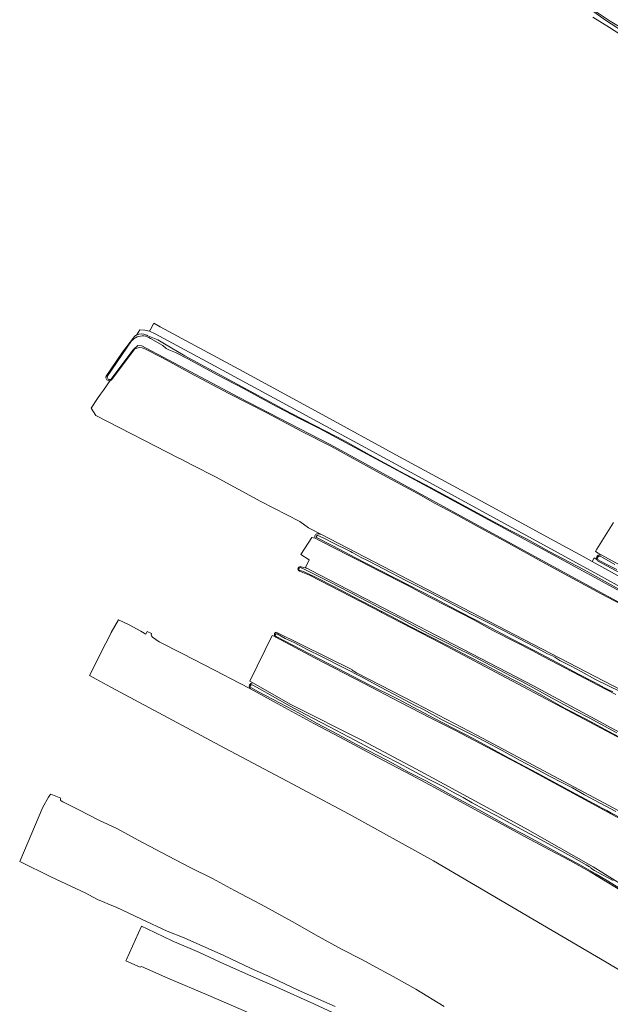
# Model space of a CAD drawing. Header units: metres. Extents: x 149984 to 156489, y 469398 to 478068.
# Tile 392 of 656: x 151541 to 151875, y 474598 to 475154. Entities that reach past the tile are written whole.
import ezdxf

# ---------------------------------------------------------------- set-up
doc = ezdxf.new("R2010")
doc.units = ezdxf.units.M
doc.header["$LTSCALE"] = 0.75
for name, color, linetype, lineweight in [('B-WE-GR-GRAS-GV', 252, 'Continuous', 13), ('B-WE-OG-TERREIN_OEVER-GV', 252, 'Continuous', 18), ('B-WE-OG-WATER_SLOOT-GV', 252, 'Continuous', 18), ('B-WE-OG-WEG-GV', 252, 'Continuous', 18), ('B-WE-VH-GESLOTENVERHARDING_BETON-GV', 252, 'Continuous', 18)]:
    doc.layers.add(name, color=color, linetype=linetype, lineweight=lineweight)

msp = doc.modelspace()

# ---------------------------------------------------------------- linework, layer by layer
at = {"layer": 'B-WE-GR-GRAS-GV', "flags": 128}
for points in [[(151606.013, 474967.944), (151593.294, 474950.911)], [(151884.508, 474821.847), (151869.587, 474829.749), (151862.864, 474833.33), (151851.169, 474839.877), (151836.203, 474847.893), (151817.196, 474858.377), (151801.259, 474867.168), (151786.458, 474875.179), (151775.768, 474880.846), (151766.128, 474886.269), (151744.187, 474898.223), (151716.959, 474913.195), (151700.833, 474921.356), (151680.686, 474932.051), (151659.334, 474942.919), (151637.31, 474954.656), (151621.869, 474963.08), (151611.824, 474968.28)], [(151592.223, 474950.253), (151588.449, 474944.85), (151586.883, 474942.58), (151585.202, 474940.143), (151581.504, 474934.782), (151581.562, 474934.693), (151584.282, 474930.496), (151631.113, 474906.445), (151631.566, 474906.214), (151639.14, 474902.356)], [(151639.14, 474902.356), (151651.832, 474895.89), (151677.293, 474881.942), (151699.337, 474870.656), (151704.243, 474867.07), (151711.241, 474863.441), (151925.991, 474752.061), (152039.736, 474688.64), (152098.87, 474654.827), (152176.017, 474609.898), (152193.803, 474598.232), (152252.143, 474556.799)], [(151876.497, 474870.09), (151866.995, 474855.064), (151866.267, 474853.742), (151867.82, 474852.699), (151869.529, 474851.77), (151924.044, 474822.14)], [(151877.738, 474772.996), (151867.981, 474777.994), (151853.047, 474785.94), (151837.194, 474794.147), (151830.592, 474797.798), (151820.926, 474802.652), (151808.445, 474809.179), (151797.184, 474815.357), (151783.333, 474822.426), (151771.537, 474828.479), (151759.602, 474834.819), (151744.459, 474842.609), (151732.69, 474848.616), (151725.933, 474852.089), (151720.458, 474854.909), (151710.566, 474859.929), (151708.063, 474861.266), (151706.252, 474861.661), (151699.898, 474852.099), (151704.586, 474848.953), (151702.551, 474844.703), (151703.757, 474844.077), (151706.231, 474842.793), (151831.372, 474777.801), (151910.066, 474735.24)], [(151886.849, 474658.483), (151863.334, 474672.84), (151851.886, 474679.248), (151840.42, 474685.14), (151826.686, 474692.443), (151809.357, 474701.888), (151791.586, 474711.487), (151777.871, 474719.04), (151762.433, 474727.38), (151743.045, 474737.474), (151721.891, 474748.908), (151707.37, 474756.553), (151686.51, 474767.933), (151671.559, 474776.076), (151665.277, 474779.352), (151651.663, 474786.422), (151633.023, 474796.071), (151620.037, 474802.78), (151616.169, 474805.348), (151615.581, 474806.094), (151615.488, 474806.43), (151615.618, 474807.396), (151613.241, 474808.533), (151612.496, 474807.069), (151609.689, 474808.687), (151603.077, 474812.242), (151596.997, 474815.121), (151592.907, 474807.935), (151592.401, 474806.983), (151589.803, 474801.845), (151580.627, 474783.7), (151584.359, 474781.617), (151592.609, 474777.012), (151656.959, 474742.557), (151688.974, 474725.624), (151727.206, 474705.383), (151774.939, 474679.056), (151830.973, 474646.017), (151872.33, 474621.63), (151889.034, 474611.781)], [(151884.097, 474700.535), (151825.492, 474732.418), (151787.297, 474752.685), (151773.662, 474759.371), (151755.927, 474768.583), (151735.737, 474779.185), (151707.609, 474793.745), (151685.77, 474805.376), (151685.366, 474805.663), (151683.83, 474806.363), (151671.236, 474780.378), (151672.851, 474779.464), (151694.358, 474767.286), (151734.74, 474746.97), (151767.68, 474729.507), (151802.738, 474710.325), (151826.55, 474697.36), (151865.047, 474675.665), (151903.175, 474651.871)], [(151564.465, 474714.318), (151558.81, 474716.573), (151558.219, 474716.102), (151557.508, 474714.869), (151554.282, 474709.272), (151541.205, 474678.652), (151558.838, 474669.987), (151578.498, 474660.789), (151582.338, 474658.699), (151585.549, 474657.013), (151588.811, 474655.606), (151591.314, 474654.558), (151595.644, 474652.768), (151610.071, 474646.018), (151624.432, 474639.3), (151634.007, 474635.403), (151656.526, 474625.55), (151671.573, 474618.296), (151683.724, 474612.795), (151698.486, 474605.906), (151719.262, 474596.65)], [(151780.95, 474596.617), (151764.812, 474606.492), (151752.158, 474613.625), (151740.188, 474620.007), (151734.391, 474623.191), (151722.831, 474629.135), (151708.295, 474637.098), (151696.807, 474643.663), (151685.422, 474649.929), (151677.533, 474654.305), (151662.514, 474662.297), (151650.082, 474668.968), (151637.422, 474675.222), (151621.218, 474683.685), (151608.154, 474690.55), (151596.348, 474696.952), (151585.865, 474701.96), (151574.679, 474707.715), (151568.548, 474710.771), (151565.628, 474712.278), (151564.553, 474712.792)], [(151654.421, 474621.705), (151642.806, 474627.187), (151627.269, 474633.753), (151613.189, 474640.495), (151609.925, 474642.032), (151601.49, 474623.19), (151601.151, 474622.433), (151609.294, 474618.934)], [(151720.635, 474591.964), (151707.339, 474598.189), (151686.354, 474607.648), (151678.138, 474611.168), (151665.281, 474616.76), (151654.421, 474621.705)], [(151609.96, 474619.199), (151624.841, 474612.726), (151647.971, 474602.937), (151671.909, 474592.506)]]:
    msp.add_lwpolyline(points, dxfattribs=at)
at = {"layer": 'B-WE-GR-GRAS-GV'}
for points in [[(151611.824, 474968.28, 0.2804704), (151606.013, 474967.944)], [(151593.294, 474950.911, -0.1687621), (151592.223, 474950.253)], [(151564.553, 474712.792, -0.3880899), (151564.465, 474714.318)], [(151609.294, 474618.934, -0.1147604), (151609.96, 474619.199)]]:
    msp.add_lwpolyline(points, format="xyb", dxfattribs=at)
at = {"layer": 'B-WE-OG-TERREIN_OEVER-GV', "flags": 128}
for points in [[(151836.414, 475177.89), (151839.654, 475176.05), (151849.502, 475169.604), (151858.303, 475163.737), (151862.807, 475160.617), (151866.792, 475157.768), (151872.07, 475153.938), (151885.309, 475145.185), (151895.37, 475138.754), (151896.632, 475138.039), (151897.722, 475137.442), (151898.502, 475137.085), (151899.214, 475136.775), (151900.079, 475136.103), (151900.572, 475135.397), (151901.259, 475134.469)], [(151983.346, 475080.61), (151978.356, 475083.555), (151925.563, 475120.868), (151882.484, 475148.562), (151874.532, 475153.357), (151866.166, 475159.05), (151858.179, 475164.585), (151845.315, 475173.294), (151836.527, 475178.492)], [(151605.381, 474974.529), (151599.339, 474966.368), (151589.998, 474952.737)], [(151590.626, 474952.618), (151604.42, 474972.67)], [(151879.848, 474832.261), (151859.912, 474843.295), (151840.123, 474853.772), (151827.419, 474860.836), (151818.436, 474865.391), (151806.546, 474871.849), (151786.805, 474882.506), (151773.154, 474889.86), (151756.091, 474898.951), (151738.645, 474908.392), (151724.899, 474916.097), (151707.841, 474924.938), (151694.361, 474931.842), (151659.57, 474950.62), (151634.43, 474964.34), (151622.968, 474971.043), (151619.21, 474973.24), (151613.63, 474975.54), (151613.26, 474975.7), (151612.93, 474975.89), (151612.71, 474975.96)], [(151614.977, 474974.129), (151622.058, 474970.132), (151623.911, 474968.469), (151625.375, 474967.649), (151629.256, 474966.11), (151636.432, 474962.453), (151652.758, 474953.578), (151667.608, 474945.744), (151683.37, 474937.212), (151698.354, 474929.179), (151710.455, 474923.165), (151734.9, 474909.99), (151771.69, 474890.21), (151805.93, 474871.69), (151842.46, 474851.83), (151882.57, 474829.97)], [(152055.928, 474728.963), (151836.218, 474848.581), (151716.521, 474914.145), (151664.689, 474940.894), (151619.296, 474965.076), (151615.015, 474967.357), (151610.158, 474969.945), (151607.936, 474970.104), (151607.25, 474969.511), (151606.175, 474968.581), (151604.999, 474967.564), (151592.825, 474951.089)], [(151593.294, 474950.911), (151606.013, 474967.944)], [(151611.824, 474968.28), (151621.869, 474963.08), (151637.31, 474954.656), (151659.334, 474942.919), (151680.686, 474932.051), (151700.833, 474921.356), (151716.959, 474913.195), (151744.187, 474898.223), (151766.128, 474886.269), (151775.768, 474880.846), (151786.458, 474875.179), (151801.259, 474867.168), (151817.196, 474858.377), (151836.203, 474847.893), (151851.169, 474839.877), (151862.864, 474833.33), (151869.587, 474829.749), (151884.508, 474821.847)], [(151708.063, 474861.266), (151710.566, 474859.929), (151720.458, 474854.909), (151725.933, 474852.089), (151732.69, 474848.616), (151744.459, 474842.609), (151759.602, 474834.819), (151771.537, 474828.479), (151783.333, 474822.426), (151797.184, 474815.357), (151808.445, 474809.179), (151820.926, 474802.652), (151830.592, 474797.798), (151837.194, 474794.147), (151853.047, 474785.94), (151867.981, 474777.994), (151877.738, 474772.996)], [(151876.19, 474774.459), (151873.222, 474775.745), (151871.438, 474776.656), (151868.836, 474778.227), (151865.222, 474780.158), (151856.747, 474784.487), (151844.922, 474790.904), (151832.37, 474797.458), (151819.272, 474804.269), (151804.502, 474812.159), (151790.556, 474819.288), (151775.546, 474827.095), (151760.843, 474834.685), (151743.969, 474843.46), (151730.802, 474850.237), (151717.956, 474856.936), (151708.834, 474861.668)], [(151709.583, 474862.725), (151712.646, 474861.36), (151719.087, 474858.019), (151726.513, 474854.405), (151728.002, 474853.744), (151728.925, 474853.25), (151729.757, 474852.751), (151733.708, 474850.599), (151737.992, 474848.391), (151747, 474843.662), (151759.225, 474837.249), (151772.078, 474830.848), (151782.877, 474825.226), (151796.206, 474818.367), (151807.082, 474812.79), (151819.477, 474806.422), (151831.713, 474800.022), (151839.261, 474795.966), (151841.053, 474795.133), (151842.072, 474794.752), (151843.295, 474794.073), (151843.878, 474793.605), (151845.003, 474792.908), (151846.249, 474792.182), (151852.669, 474788.905), (151858.279, 474785.948), (151866.312, 474781.476), (151880.578, 474774.421)], [(152252.143, 474556.799), (152193.803, 474598.232), (152176.017, 474609.898), (152098.87, 474654.827), (152039.736, 474688.64), (151925.991, 474752.061), (151711.241, 474863.441)], [(151878.348, 474843.551), (151872.709, 474846.416), (151869.166, 474848.286), (151867.91, 474849.059)], [(151868.922, 474851.054), (151871.132, 474849.895), (151877.243, 474846.469)], [(152288.188, 474607.893), (152288.283, 474607.945), (152288.507, 474609.415), (152286.126, 474608.753), (152205.296, 474662.199), (152155.951, 474694.875), (152109.252, 474720.54), (152051.308, 474752.422), (151924.044, 474822.14), (151869.529, 474851.77)], [(151699.82, 474844.618), (151701.85, 474843.704), (151708.187, 474840.57), (151716.045, 474836.608), (151727.722, 474830.475), (151738.347, 474825.135), (151746.831, 474820.576), (151755.447, 474816.181), (151763.433, 474811.97), (151772.223, 474807.188), (151781.234, 474802.617), (151788.572, 474798.863), (151795.567, 474795.488), (151803.735, 474791.146), (151811.988, 474786.872), (151818.746, 474783.287), (151825.202, 474780.15), (151832.982, 474775.776), (151841.427, 474771.109), (151848.837, 474767.072), (151855.375, 474763.544), (151862.759, 474759.719), (151869.428, 474756.232), (151873.915, 474753.654), (151878.427, 474751.218)], [(152166.527, 474588), (152127.633, 474610.304), (152070.721, 474644.038), (151966.502, 474704.76), (151910.066, 474735.24), (151831.372, 474777.801), (151706.231, 474842.793), (151703.757, 474844.077), (151701.641, 474844.662), (151700.157, 474845.146)], [(151867.472, 474848.521), (151886.048, 474838.401), (151909.64, 474825.859), (151924.146, 474817.815), (151939.134, 474809.403), (151966.619, 474794.426), (151983.271, 474785.454), (152003.547, 474773.984), (152023.866, 474762.992), (152045.652, 474751.095), (152068.653, 474738.255), (152090.277, 474726.519), (152105.439, 474718.108), (152126.837, 474706.405), (152142.389, 474698.051), (152155.611, 474690.605), (152166.437, 474683.974)], [(151906.237, 474734.575), (151900.889, 474737.377), (151888.924, 474744.13), (151876.345, 474750.63), (151860.697, 474759.197), (151849.289, 474764.993), (151836.001, 474772.564), (151826.083, 474778.032), (151815.13, 474783.686), (151803.928, 474789.677), (151795.033, 474794.198), (151784.306, 474799.825), (151771.662, 474806.305), (151761.301, 474811.548), (151750.675, 474817.265), (151740.318, 474822.624), (151729.612, 474828.173), (151719.275, 474833.522), (151708.18, 474839.256), (151701.443, 474842.338), (151699.1, 474843.163)], [(151699.169, 474842.663), (151704.812, 474840.443), (151705.244, 474840.219), (151745.343, 474819.42)], [(151745.343, 474819.42), (151745.546, 474819.315), (151779.064, 474801.928), (151881.653, 474747.536), (151889.097, 474743.285), (151900.61, 474737.019), (151904.394, 474734.643)], [(151685.366, 474805.663), (151685.77, 474805.376), (151707.609, 474793.745), (151735.737, 474779.185), (151755.927, 474768.583), (151773.662, 474759.371), (151787.297, 474752.685), (151825.492, 474732.418), (151884.097, 474700.535), (151903.13, 474689.488), (151940.85, 474667.595), (151972.728, 474648.12), (151975.582, 474646.196), (151981.05, 474642.611), (151991.583, 474636.379), (152001.472, 474630.406), (152010.95, 474624.624), (152023.183, 474617.263), (152033.708, 474610.625), (152047.788, 474602.02), (152063.624, 474592.441)], [(151868.352, 474709.707), (151853.028, 474717.951), (151833.135, 474728.675), (151817.169, 474737.234), (151797.558, 474747.886), (151775.337, 474759.437), (151754.478, 474770.396), (151738.957, 474778.283), (151720.515, 474787.731), (151704.89, 474795.979), (151690.789, 474803.164), (151686.401, 474805.436), (151685.657, 474805.845)], [(151731.465, 474785.263), (151728.869, 474786.613), (151729.036, 474786.948), (151686.085, 474808.102)], [(151686.654, 474807.278), (151691.106, 474804.655), (151696.156, 474802.293), (151703.458, 474798.351), (151711.955, 474794.181), (151724.254, 474788.078), (151734.57, 474782.667), (151744.628, 474777.264), (151755.988, 474771.217), (151764.075, 474766.859), (151769.537, 474764.266), (151772.662, 474762.609), (151779.845, 474758.662), (151790.345, 474753.269), (151798.536, 474749.285), (151804.455, 474746.202), (151813.608, 474741.207), (151823.862, 474735.634), (151833.794, 474730.436), (151840.448, 474726.864), (151847.676, 474723.123), (151853.336, 474720.137), (151860.143, 474716.323), (151869.057, 474711.551), (151877.781, 474706.787)], [(151890.182, 474701.185), (151888.998, 474702.074), (151871.352, 474711.51), (151802.584, 474748.282), (151799.397, 474749.939), (151764.748, 474767.956), (151731.465, 474785.263)], [(151882.912, 474661.697), (151872.157, 474668.285), (151866.673, 474671.377), (151857.787, 474676.482), (151848.034, 474681.853), (151838.845, 474686.916), (151830.107, 474691.571), (151825.217, 474694.188), (151817.967, 474698.022), (151808.931, 474703.017), (151800.439, 474707.831), (151792.001, 474712.239), (151786.035, 474715.434), (151779.928, 474718.932), (151770.885, 474723.907), (151761.136, 474728.913), (151751.763, 474734.174), (151743.415, 474738.534), (151730.949, 474744.913), (151721.003, 474750.425), (151708.844, 474756.726), (151699.066, 474762.35), (151688.206, 474768.084), (151676.102, 474774.468), (151671.769, 474776.832)], [(151995.619, 474593.644), (151951.962, 474621.425), (151941.446, 474627.988), (151903.175, 474651.871), (151865.047, 474675.665), (151826.55, 474697.36), (151802.738, 474710.325), (151767.68, 474729.507), (151734.74, 474746.97), (151694.358, 474767.286), (151672.851, 474779.464)], [(151672.869, 474778.152), (151676.633, 474776.132), (151683.947, 474772.063), (151693.927, 474766.375), (151702.811, 474761.688), (151711.861, 474756.851), (151719.736, 474752.809), (151730.433, 474747.086), (151739.317, 474742.348), (151747.577, 474738.186), (151754.827, 474734.371), (151762.702, 474730.113), (151771.305, 474725.459), (151780.363, 474720.878), (151785.155, 474718.148), (151791.523, 474714.714), (151796.717, 474711.789), (151803.718, 474707.946), (151810.541, 474704.314), (151818.121, 474700.184), (151826.893, 474695.582), (151834.823, 474691.255), (151839.821, 474688.513), (151845.164, 474685.54), (151852.773, 474681.332), (151861.049, 474676.691), (151862.918, 474675.626), (151863.309, 474675.351), (151863.571, 474675.049), (151863.853, 474674.738), (151864.243, 474674.478), (151865.681, 474673.576), (151870.324, 474671.057), (151876.402, 474667.846)], [(151671.559, 474776.076), (151686.51, 474767.933), (151707.37, 474756.553), (151721.891, 474748.908), (151743.045, 474737.474), (151762.433, 474727.38), (151777.871, 474719.04), (151791.586, 474711.487), (151809.357, 474701.888), (151826.686, 474692.443), (151840.42, 474685.14), (151851.886, 474679.248), (151863.334, 474672.84), (151886.849, 474658.483), (151897.624, 474651.461), (151920.457, 474636.94), (151944.584, 474621.891), (151957.139, 474614.449), (151966.786, 474608.281), (151978.675, 474600.856), (151988.272, 474594.239)]]:
    msp.add_lwpolyline(points, dxfattribs=at)
at = {"layer": 'B-WE-OG-TERREIN_OEVER-GV'}
for points in [[(151604.42, 474972.67, -0.2457156), (151611.28, 474975.521)], [(151607.187, 474975.984, 0.0986469), (151605.381, 474974.529)], [(151612.71, 474975.96, 0.2476878), (151607.187, 474975.984)], [(151611.28, 474975.521, -0.1120214), (151614.977, 474974.129)], [(151606.013, 474967.944, -0.2804704), (151611.824, 474968.28)], [(151589.998, 474952.737, 0.472628), (151591.56, 474950.224)], [(151592.825, 474951.089, -0.6395572), (151590.626, 474952.618)], [(151591.56, 474950.224, 0.0886282), (151592.223, 474950.253)], [(151592.223, 474950.253, 0.1687621), (151593.294, 474950.911)], [(151708.922, 474863.615, 0.4935619), (151708.063, 474861.266)], [(151708.834, 474861.668, -0.6907706), (151709.583, 474862.725)], [(151711.241, 474863.441, 0.1475205), (151708.922, 474863.615)], [(151869.529, 474851.77, 0.6240842), (151867.085, 474849.15)], [(151867.085, 474849.15, 0.0928771), (151867.472, 474848.521)], [(151867.91, 474849.059, -0.8234572), (151868.922, 474851.054)], [(151700.157, 474845.146, 0.9864512), (151699.169, 474842.663)], [(151699.1, 474843.163, -0.7947638), (151699.82, 474844.618)], [(151684.987, 474807.034, 0.2617998), (151685.366, 474805.663)], [(151686.085, 474808.102, 0.2852573), (151684.987, 474807.034)], [(151685.657, 474805.845, -0.6872687), (151686.654, 474807.278)], [(151672.851, 474779.464, 0.7278238), (151671.559, 474776.076)], [(151671.769, 474776.832, -1.1108804), (151672.869, 474778.152)], [(151886.003, 474700.144, 0.0035898), (151868.352, 474709.707)]]:
    msp.add_lwpolyline(points, format="xyb", dxfattribs=at)
at = {"layer": 'B-WE-OG-WATER_SLOOT-GV', "flags": 128}
for points in [[(151864.749, 475155.599), (151874.292, 475149.739), (151904.83, 475130.047)], [(151983.761, 475079.63), (151979.531, 475082.176), (151970.655, 475087.944), (151957.917, 475096.711), (151948.546, 475103.038), (151939.793, 475108.885), (151929.254, 475115.977), (151921.566, 475121.14), (151914.068, 475126.228), (151904.976, 475132.144), (151901.259, 475134.469), (151900.572, 475135.397), (151900.079, 475136.103), (151899.214, 475136.775), (151898.502, 475137.085), (151897.722, 475137.442), (151896.632, 475138.039), (151895.37, 475138.754), (151885.309, 475145.185), (151872.07, 475153.938), (151866.792, 475157.768)], [(151604.42, 474972.67), (151590.626, 474952.618)], [(151882.57, 474829.97), (151842.46, 474851.83), (151805.93, 474871.69), (151771.69, 474890.21), (151734.9, 474909.99), (151710.455, 474923.165), (151698.354, 474929.179), (151683.37, 474937.212), (151667.608, 474945.744), (151652.758, 474953.578), (151636.432, 474962.453), (151629.256, 474966.11), (151625.375, 474967.649), (151623.911, 474968.469), (151622.058, 474970.132), (151614.977, 474974.129)], [(151592.825, 474951.089), (151604.999, 474967.564), (151606.175, 474968.581), (151607.25, 474969.511), (151607.936, 474970.104), (151610.158, 474969.945), (151615.015, 474967.357), (151619.296, 474965.076), (151664.689, 474940.894), (151716.521, 474914.145), (151836.218, 474848.581), (152055.928, 474728.963)], [(151708.834, 474861.668), (151717.956, 474856.936), (151730.802, 474850.237), (151743.969, 474843.46), (151760.843, 474834.685), (151775.546, 474827.095), (151790.556, 474819.288), (151804.502, 474812.159), (151819.272, 474804.269), (151832.37, 474797.458), (151844.922, 474790.904), (151856.747, 474784.487), (151865.222, 474780.158), (151868.836, 474778.227), (151871.438, 474776.656), (151873.222, 474775.745), (151876.19, 474774.459)], [(151880.578, 474774.421), (151866.312, 474781.476), (151858.279, 474785.948), (151852.669, 474788.905), (151846.249, 474792.182), (151845.003, 474792.908), (151843.878, 474793.605), (151843.295, 474794.073), (151842.072, 474794.752), (151841.053, 474795.133), (151839.261, 474795.966), (151831.713, 474800.022), (151819.477, 474806.422), (151807.082, 474812.79), (151796.206, 474818.367), (151782.877, 474825.226), (151772.078, 474830.848), (151759.225, 474837.249), (151747, 474843.662), (151737.992, 474848.391), (151733.708, 474850.599), (151729.757, 474852.751), (151728.925, 474853.25), (151728.002, 474853.744), (151726.513, 474854.405), (151719.087, 474858.019), (151712.646, 474861.36), (151709.583, 474862.725)], [(151867.91, 474849.059), (151869.166, 474848.286), (151872.709, 474846.416), (151878.348, 474843.551)], [(151877.243, 474846.469), (151871.132, 474849.895), (151868.922, 474851.054)], [(151878.427, 474751.218), (151873.915, 474753.654), (151869.428, 474756.232), (151862.759, 474759.719), (151855.375, 474763.544), (151848.837, 474767.072), (151841.427, 474771.109), (151832.982, 474775.776), (151825.202, 474780.15), (151818.746, 474783.287), (151811.988, 474786.872), (151803.735, 474791.146), (151795.567, 474795.488), (151788.572, 474798.863), (151781.234, 474802.617), (151772.223, 474807.188), (151763.433, 474811.97), (151755.447, 474816.181), (151746.831, 474820.576), (151738.347, 474825.135), (151727.722, 474830.475), (151716.045, 474836.608), (151708.187, 474840.57), (151701.85, 474843.704), (151699.82, 474844.618)], [(151699.1, 474843.163), (151701.443, 474842.338), (151708.18, 474839.256), (151719.275, 474833.522), (151729.612, 474828.173), (151740.318, 474822.624), (151750.675, 474817.265), (151761.301, 474811.548), (151771.662, 474806.305), (151784.306, 474799.825), (151795.033, 474794.198), (151803.928, 474789.677), (151815.13, 474783.686), (151826.083, 474778.032), (151836.001, 474772.564), (151849.289, 474764.993), (151860.697, 474759.197), (151876.345, 474750.63), (151888.924, 474744.13), (151900.889, 474737.377), (151906.237, 474734.575)], [(151685.657, 474805.845), (151686.401, 474805.436), (151690.789, 474803.164), (151704.89, 474795.979), (151720.515, 474787.731), (151738.957, 474778.283), (151754.478, 474770.396), (151775.337, 474759.437), (151797.558, 474747.886), (151817.169, 474737.234), (151833.135, 474728.675), (151853.028, 474717.951), (151868.352, 474709.707)], [(151877.781, 474706.787), (151869.057, 474711.551), (151860.143, 474716.323), (151853.336, 474720.137), (151847.676, 474723.123), (151840.448, 474726.864), (151833.794, 474730.436), (151823.862, 474735.634), (151813.608, 474741.207), (151804.455, 474746.202), (151798.536, 474749.285), (151790.345, 474753.269), (151779.845, 474758.662), (151772.662, 474762.609), (151769.537, 474764.266), (151764.075, 474766.859), (151755.988, 474771.217), (151744.628, 474777.264), (151734.57, 474782.667), (151724.254, 474788.078), (151711.955, 474794.181), (151703.458, 474798.351), (151696.156, 474802.293), (151691.106, 474804.655), (151686.654, 474807.278)], [(151671.769, 474776.832), (151676.102, 474774.468), (151688.206, 474768.084), (151699.066, 474762.35), (151708.844, 474756.726), (151721.003, 474750.425), (151730.949, 474744.913), (151743.415, 474738.534), (151751.763, 474734.174), (151761.136, 474728.913), (151770.885, 474723.907), (151779.928, 474718.932), (151786.035, 474715.434), (151792.001, 474712.239), (151800.439, 474707.831), (151808.931, 474703.017), (151817.967, 474698.022), (151825.217, 474694.188), (151830.107, 474691.571), (151838.845, 474686.916), (151848.034, 474681.853), (151857.787, 474676.482), (151866.673, 474671.377), (151872.157, 474668.285), (151882.912, 474661.697)], [(151876.402, 474667.846), (151870.324, 474671.057), (151865.681, 474673.576), (151864.243, 474674.478), (151863.853, 474674.738), (151863.571, 474675.049), (151863.309, 474675.351), (151862.918, 474675.626), (151861.049, 474676.691), (151852.773, 474681.332), (151845.164, 474685.54), (151839.821, 474688.513), (151834.823, 474691.255), (151826.893, 474695.582), (151818.121, 474700.184), (151810.541, 474704.314), (151803.718, 474707.946), (151796.717, 474711.789), (151791.523, 474714.714), (151785.155, 474718.148), (151780.363, 474720.878), (151771.305, 474725.459), (151762.702, 474730.113), (151754.827, 474734.371), (151747.577, 474738.186), (151739.317, 474742.348), (151730.433, 474747.086), (151719.736, 474752.809), (151711.861, 474756.851), (151702.811, 474761.688), (151693.927, 474766.375), (151683.947, 474772.063), (151676.633, 474776.132), (151672.869, 474778.152)]]:
    msp.add_lwpolyline(points, dxfattribs=at)
at = {"layer": 'B-WE-OG-WATER_SLOOT-GV'}
for points in [[(151611.28, 474975.521, 0.2457156), (151604.42, 474972.67)], [(151614.977, 474974.129, 0.1120214), (151611.28, 474975.521)], [(151590.626, 474952.618, 0.6395572), (151592.825, 474951.089)], [(151709.583, 474862.725, 0.6907706), (151708.834, 474861.668)], [(151868.922, 474851.054, 0.8234572), (151867.91, 474849.059)], [(151699.82, 474844.618, 0.7947638), (151699.1, 474843.163)], [(151686.654, 474807.278, 0.6872687), (151685.657, 474805.845)], [(151672.869, 474778.152, 1.1108804), (151671.769, 474776.832)], [(151868.352, 474709.707, -0.0035898), (151886.003, 474700.144)]]:
    msp.add_lwpolyline(points, format="xyb", dxfattribs=at)
at = {"layer": 'B-WE-OG-WEG-GV', "flags": 128}
for points in [[(151614.588, 474978.204), (151611.839, 474978.805), (151609.075, 474978.878), (151607.187, 474975.984)], [(151913.437, 474815.586), (151867.726, 474840.695), (151822.943, 474865.194), (151776.655, 474890.485), (151734.252, 474913.562), (151689.476, 474937.927), (151646.728, 474961.075), (151617.731, 474976.772), (151614.588, 474978.204)], [(151612.71, 474975.96), (151612.93, 474975.89), (151613.26, 474975.7), (151613.63, 474975.54), (151619.21, 474973.24), (151622.968, 474971.043), (151634.43, 474964.34), (151659.57, 474950.62), (151694.361, 474931.842), (151707.841, 474924.938), (151724.899, 474916.097), (151738.645, 474908.392), (151756.091, 474898.951), (151773.154, 474889.86), (151786.805, 474882.506), (151806.546, 474871.849), (151818.436, 474865.391), (151827.419, 474860.836), (151840.123, 474853.772), (151859.912, 474843.295), (151879.848, 474832.261)], [(151867.085, 474849.15), (151867.068, 474849.161), (151865.575, 474850.183), (151864.389, 474848.068), (151907.818, 474824.19), (151952.965, 474799.355), (151996.775, 474775.179), (152040.721, 474750.918), (152084.77, 474726.474), (152129.778, 474701.523), (152141.373, 474695.083), (152152.333, 474688.888), (152160.918, 474683.819), (152170.456, 474677.774), (152179.832, 474671.495), (152216.44, 474647.057), (152250.982, 474624.072), (152280.931, 474604.051), (152281.483, 474604.35), (152283.144, 474601.581), (152283.49, 474602.18), (152283.58, 474602.29)], [(152282.84, 474605.81), (152166.437, 474683.974), (152155.611, 474690.605), (152142.389, 474698.051), (152126.837, 474706.405), (152105.439, 474718.108), (152090.277, 474726.519), (152068.653, 474738.255), (152045.652, 474751.095), (152023.866, 474762.992), (152003.547, 474773.984), (151983.271, 474785.454), (151966.619, 474794.426), (151939.134, 474809.403), (151924.146, 474817.815), (151909.64, 474825.859), (151886.048, 474838.401), (151867.472, 474848.521)]]:
    msp.add_lwpolyline(points, dxfattribs=at)
at = {"layer": 'B-WE-OG-WEG-GV'}
for points in [[(151607.187, 474975.984, -0.2476878), (151612.71, 474975.96)], [(151867.472, 474848.521, -0.0928771), (151867.085, 474849.15)]]:
    msp.add_lwpolyline(points, format="xyb", dxfattribs=at)
at = {"layer": 'B-WE-VH-GESLOTENVERHARDING_BETON-GV', "flags": 128}
msp.add_lwpolyline([(151907.818, 474824.19), (151864.389, 474848.068), (151859.283, 474850.895), (151838.843, 474862.015), (151799.919, 474883.236), (151755.749, 474907.304), (151710.354, 474932.056), (151664.874, 474956.689), (151620.505, 474980.707), (151616.944, 474982.737), (151616.668, 474982.192), (151616.633, 474982.123), (151616.591, 474982.043), (151614.847, 474978.72), (151614.718, 474978.741), (151614.588, 474978.204), (151617.731, 474976.772), (151646.728, 474961.075), (151689.476, 474937.927), (151734.252, 474913.562), (151776.655, 474890.485), (151822.943, 474865.194), (151867.726, 474840.695), (151913.437, 474815.586)], dxfattribs=at)

doc.saveas('drawing.dxf')
